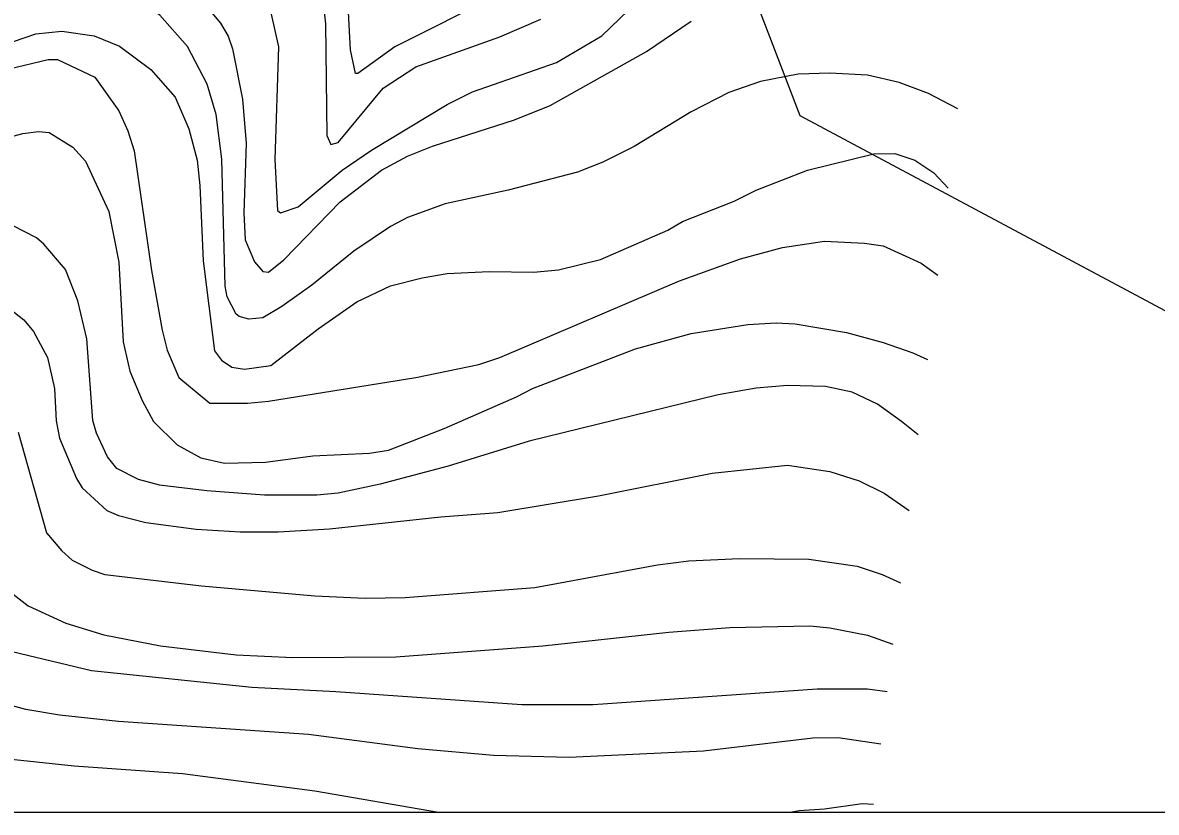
# Model space of a CAD drawing. Extents: x -662620 to -656370, y -1067090 to -1062990.
# Drawn here: x -659319.9 to -659010.6, y -1067089.7 to -1066874.1 of the extents above; entities that cross this region are included whole.
import ezdxf

# ---------------------------------------------------------------- set-up
doc = ezdxf.new("R2010")
doc.units = 0
for name, color, linetype in [('Ochr__pás__vod__zdroje_II__stupně', 7, 'Continuous'), ('ram', 7, 'Continuous'), ('VRSTEVNICE_ZDŮRAZNĚNÁ', 7, 'Continuous'), ('VRSTEVNICE_ZÁKLADNÍ', 7, 'Continuous')]:
    doc.layers.add(name, color=color, linetype=linetype)

msp = doc.modelspace()

# ---------------------------------------------------------------- linework, layer by layer
at = {"layer": 'Ochr__pás__vod__zdroje_II__stupně'}
msp.add_lwpolyline([(-658992.23, -1066961.32), (-659107.84, -1066899.54), (-659122.52, -1066861.01), (-659114.03, -1066834.45), (-659101.82, -1066789.27), (-659090.83, -1066757.51), (-659079.54, -1066704.27), (-659055.18, -1066589.41)], dxfattribs=at)
at = {"layer": 'ram'}
msp.add_lwpolyline([(-662620.02, -1067089.66), (-662620.02, -1062989.66), (-656370.02, -1062989.66), (-656370.02, -1067089.66), (-662620.02, -1067089.66)], dxfattribs=at)
at = {"layer": 'VRSTEVNICE_ZDŮRAZNĚNÁ'}
for points in [[(-659238.49, -1066863.76), (-659237.35, -1066874.37), (-659236.92, -1066904.89), (-659235.91, -1066907.33), (-659233.91, -1066906.75), (-659221.58, -1066891.99), (-659212.7, -1066886.12), (-659189.77, -1066877.95), (-659178.59, -1066873.08)], [(-659323.62, -1066886.69), (-659313.02, -1066884.11), (-659310.44, -1066884.11), (-659300.26, -1066888.98), (-659293.67, -1066898.16), (-659291.23, -1066903.6), (-659289.52, -1066909.05), (-659284.79, -1066941.72), (-659281.92, -1066958.06), (-659280.49, -1066963.51), (-659277.33, -1066970.96), (-659268.88, -1066977.98), (-659258.56, -1066977.98), (-659252.83, -1066977.41), (-659212.7, -1066970.96), (-659195.5, -1066967.38), (-659189.77, -1066965.51), (-659140.75, -1066944.59), (-659124.13, -1066938.57), (-659112.66, -1066935.42), (-659101.2, -1066933.7), (-659090.31, -1066934.27), (-659085.15, -1066934.99), (-659074.83, -1066939.72), (-659070.29, -1066942.99)], [(-659327.21, -1067026.57), (-659318.46, -1067033.3), (-659308.15, -1067038.03), (-659297.83, -1067041.19), (-659282.35, -1067044.2), (-659261.71, -1067046.63), (-659246.23, -1067047.35), (-659218.14, -1067047.21), (-659178.02, -1067044.2), (-659143.62, -1067040.47), (-659126.99, -1067039.18), (-659105.21, -1067038.75), (-659099.76, -1067039.32), (-659089.45, -1067041.33), (-659082.51, -1067043.71)]]:
    msp.add_lwpolyline(points, dxfattribs=at)
at = {"layer": 'VRSTEVNICE_ZÁKLADNÍ'}
for points in [[(-659252.11, -1066871.79), (-659250.1, -1066880.67), (-659251.15, -1066911.4), (-659250.41, -1066925.38), (-659249.6, -1066925.97), (-659244.8, -1066924.38), (-659232.76, -1066914.35), (-659224.74, -1066908.9), (-659204.1, -1066896.44), (-659197.22, -1066893), (-659174.29, -1066884.97), (-659161.96, -1066877.66), (-659137.89, -1066854.44), (-659129.14, -1066847.99), (-659116.39, -1066840.83), (-659109.22, -1066836.24), (-659102.06, -1066832.95), (-659092.03, -1066831.37), (-659080.85, -1066832.09), (-659077.41, -1066833.09), (-659070.53, -1066836.24), (-659058.3, -1066844.17)], [(-659252.11, -1066871.79), (-659250.1, -1066880.67), (-659251.15, -1066911.4), (-659250.41, -1066925.38), (-659249.6, -1066925.97), (-659244.8, -1066924.38), (-659232.76, -1066914.35), (-659224.74, -1066908.9), (-659204.1, -1066896.44), (-659197.22, -1066893), (-659174.29, -1066884.97), (-659161.96, -1066877.66), (-659137.89, -1066854.44), (-659129.14, -1066847.99), (-659116.39, -1066840.83), (-659109.22, -1066836.24), (-659102.06, -1066832.95), (-659092.03, -1066831.37), (-659080.85, -1066832.09), (-659077.41, -1066833.09), (-659070.53, -1066836.24), (-659058.3, -1066844.17)], [(-659190.34, -1066866.48), (-659218.43, -1066880.67), (-659228.46, -1066887.98), (-659229.18, -1066887.98), (-659230.47, -1066881.53), (-659231.61, -1066860.89)], [(-659190.34, -1066866.48), (-659218.43, -1066880.67), (-659228.46, -1066887.98), (-659229.18, -1066887.98), (-659230.47, -1066881.53), (-659231.61, -1066860.89)], [(-659187.47, -1066919.8), (-659204.67, -1066923.52), (-659214.99, -1066927.25), (-659219.58, -1066929.69), (-659229.61, -1066936.42), (-659241.07, -1066945.74), (-659249.24, -1066951.61), (-659254.45, -1066954.66), (-659258.27, -1066955.05), (-659260.85, -1066954.34), (-659261.71, -1066953.62), (-659264.15, -1066948.89), (-659264.72, -1066946.02), (-659265.58, -1066911.33), (-659267.17, -1066899.16), (-659269.63, -1066890.86), (-659275, -1066880.63), (-659282.49, -1066872.07), (-659291.23, -1066865.77), (-659298.11, -1066863.76), (-659305.28, -1066862.9), (-659312.45, -1066863.62), (-659321.05, -1066865.62)], [(-659187.47, -1066919.8), (-659204.67, -1066923.52), (-659214.99, -1066927.25), (-659219.58, -1066929.69), (-659229.61, -1066936.42), (-659241.07, -1066945.74), (-659249.24, -1066951.61), (-659254.45, -1066954.66), (-659258.27, -1066955.05), (-659260.85, -1066954.34), (-659261.71, -1066953.62), (-659264.15, -1066948.89), (-659264.72, -1066946.02), (-659265.58, -1066911.33), (-659267.17, -1066899.16), (-659269.63, -1066890.86), (-659275, -1066880.63), (-659282.49, -1066872.07), (-659291.23, -1066865.77), (-659298.11, -1066863.76), (-659305.28, -1066862.9), (-659312.45, -1066863.62), (-659321.05, -1066865.62)], [(-659272.6, -1066866.2), (-659266.01, -1066874.22), (-659263.86, -1066877.8), (-659262.72, -1066881.24), (-659259.99, -1066895), (-659258.99, -1066907.04), (-659259.56, -1066925.96), (-659259.28, -1066933.41), (-659256.66, -1066939.41), (-659254.4, -1066942.01), (-659252.83, -1066942.15), (-659248.67, -1066938.86), (-659233.34, -1066922.95), (-659222.01, -1066914.35), (-659214.99, -1066910.48), (-659208.11, -1066907.76), (-659185.75, -1066900.59), (-659176.01, -1066896.72), (-659149.78, -1066881.96), (-659137.6, -1066873.65)], [(-659272.6, -1066866.2), (-659266.01, -1066874.22), (-659263.86, -1066877.8), (-659262.72, -1066881.24), (-659259.99, -1066895), (-659258.99, -1066907.04), (-659259.56, -1066925.96), (-659259.28, -1066933.41), (-659256.66, -1066939.41), (-659254.4, -1066942.01), (-659252.83, -1066942.15), (-659248.67, -1066938.86), (-659233.34, -1066922.95), (-659222.01, -1066914.35), (-659214.99, -1066910.48), (-659208.11, -1066907.76), (-659185.75, -1066900.59), (-659176.01, -1066896.72), (-659149.78, -1066881.96), (-659137.6, -1066873.65)], [(-659322.48, -1066879.24), (-659316.32, -1066877.09), (-659309.29, -1066876.37), (-659300.41, -1066877.66), (-659293.53, -1066880.53), (-659284.93, -1066886.83), (-659278.34, -1066894.43), (-659274.61, -1066903.03), (-659272.32, -1066911.63), (-659271.6, -1066918.51), (-659270.74, -1066939.14), (-659267.59, -1066963.65), (-659265.73, -1066966.23), (-659262.86, -1066968.09), (-659259.42, -1066968.67), (-659252.25, -1066967.66), (-659239.35, -1066957.63), (-659228.75, -1066950.32), (-659219.58, -1066945.88), (-659210.98, -1066943.73), (-659204.1, -1066942.58), (-659192.63, -1066942.01), (-659180.6, -1066942.15), (-659173.72, -1066941.58), (-659162.25, -1066938.71), (-659143.91, -1066930.69), (-659139.89, -1066928.4), (-659125.85, -1066922.81), (-659119.83, -1066919.8), (-659105.78, -1066914.35), (-659087.73, -1066909.91), (-659081.99, -1066909.76), (-659076.55, -1066911.63), (-659071.39, -1066915.07), (-659067.41, -1066919.26)], [(-659322.48, -1066879.24), (-659316.32, -1066877.09), (-659309.29, -1066876.37), (-659300.41, -1066877.66), (-659293.53, -1066880.53), (-659284.93, -1066886.83), (-659278.34, -1066894.43), (-659274.61, -1066903.03), (-659272.32, -1066911.63), (-659271.6, -1066918.51), (-659270.74, -1066939.14), (-659267.59, -1066963.65), (-659265.73, -1066966.23), (-659262.86, -1066968.09), (-659259.42, -1066968.67), (-659252.25, -1066967.66), (-659239.35, -1066957.63), (-659228.75, -1066950.32), (-659219.58, -1066945.88), (-659210.98, -1066943.73), (-659204.1, -1066942.58), (-659192.63, -1066942.01), (-659180.6, -1066942.15), (-659173.72, -1066941.58), (-659162.25, -1066938.71), (-659143.91, -1066930.69), (-659139.89, -1066928.4), (-659125.85, -1066922.81), (-659119.83, -1066919.8), (-659105.78, -1066914.35), (-659087.73, -1066909.91), (-659081.99, -1066909.76), (-659076.55, -1066911.63), (-659071.39, -1066915.07), (-659067.41, -1066919.26)], [(-659064.79, -1066897.61), (-659072.82, -1066893.43), (-659080.85, -1066890.42), (-659089.45, -1066888.41), (-659099.76, -1066887.84), (-659108.36, -1066888.12), (-659118.68, -1066890.13), (-659127.28, -1066893.14), (-659137.6, -1066898.44), (-659153.08, -1066907.9), (-659161.68, -1066912.2), (-659168.56, -1066914.92), (-659187.47, -1066919.8)], [(-659064.79, -1066897.61), (-659072.82, -1066893.43), (-659080.85, -1066890.42), (-659089.45, -1066888.41), (-659099.76, -1066887.84), (-659108.36, -1066888.12), (-659118.68, -1066890.13), (-659127.28, -1066893.14), (-659137.6, -1066898.44), (-659153.08, -1066907.9), (-659161.68, -1066912.2), (-659168.56, -1066914.92), (-659187.47, -1066919.8)], [(-659325.63, -1066905.89), (-659319.9, -1066904.32), (-659315.6, -1066903.75), (-659312.73, -1066904.03), (-659306.28, -1066908.04), (-659302.84, -1066911.91), (-659296.39, -1066925.67), (-659293.67, -1066939.43), (-659292.53, -1066961.22), (-659290.66, -1066969.24), (-659287.36, -1066977.27), (-659284.21, -1066983), (-659277.76, -1066989.31), (-659271.31, -1066992.89), (-659264.86, -1066994.32), (-659253.69, -1066994.03), (-659240.79, -1066992.31), (-659225.31, -1066991.6), (-659220.15, -1066990.74), (-659204.96, -1066984.86), (-659185.18, -1066976.26), (-659180.88, -1066973.97), (-659152.79, -1066963.08), (-659137.6, -1066958.92), (-659122.12, -1066956.49), (-659114.38, -1066956.06), (-659109.22, -1066956.34), (-659095.18, -1066958.64), (-659085.15, -1066961.36), (-659077.12, -1066964.22), (-659073.09, -1066966.05)], [(-659325.63, -1066905.89), (-659319.9, -1066904.32), (-659315.6, -1066903.75), (-659312.73, -1066904.03), (-659306.28, -1066908.04), (-659302.84, -1066911.91), (-659296.39, -1066925.67), (-659293.67, -1066939.43), (-659292.53, -1066961.22), (-659290.66, -1066969.24), (-659287.36, -1066977.27), (-659284.21, -1066983), (-659277.76, -1066989.31), (-659271.31, -1066992.89), (-659264.86, -1066994.32), (-659253.69, -1066994.03), (-659240.79, -1066992.31), (-659225.31, -1066991.6), (-659220.15, -1066990.74), (-659204.96, -1066984.86), (-659185.18, -1066976.26), (-659180.88, -1066973.97), (-659152.79, -1066963.08), (-659137.6, -1066958.92), (-659122.12, -1066956.49), (-659114.38, -1066956.06), (-659109.22, -1066956.34), (-659095.18, -1066958.64), (-659085.15, -1066961.36), (-659077.12, -1066964.22), (-659073.09, -1066966.05)], [(-659080.13, -1066983), (-659086.72, -1066978.27), (-659093.6, -1066974.97), (-659100.91, -1066973.4), (-659111.23, -1066973.11), (-659119.83, -1066973.83), (-659130.15, -1066975.69), (-659181.74, -1066988.3), (-659203.81, -1066995.18), (-659222.44, -1067000.05), (-659233.91, -1067002.49), (-659239.64, -1067003.06), (-659253.97, -1067003.06), (-659269.74, -1067001.92), (-659282.64, -1067000.34), (-659288.37, -1066998.76), (-659294.24, -1066995.75), (-659296.82, -1066992.6), (-659299.83, -1066986.15), (-659300.84, -1066982.71), (-659302.41, -1066960.36), (-659304.85, -1066950.04), (-659308.29, -1066941.44), (-659314.17, -1066934.56), (-659316.17, -1066932.84), (-659325.92, -1066927.82)], [(-659080.13, -1066983), (-659086.72, -1066978.27), (-659093.6, -1066974.97), (-659100.91, -1066973.4), (-659111.23, -1066973.11), (-659119.83, -1066973.83), (-659130.15, -1066975.69), (-659181.74, -1066988.3), (-659203.81, -1066995.18), (-659222.44, -1067000.05), (-659233.91, -1067002.49), (-659239.64, -1067003.06), (-659253.97, -1067003.06), (-659269.74, -1067001.92), (-659282.64, -1067000.34), (-659288.37, -1066998.76), (-659294.24, -1066995.75), (-659296.82, -1066992.6), (-659299.83, -1066986.15), (-659300.84, -1066982.71), (-659302.41, -1066960.36), (-659304.85, -1066950.04), (-659308.29, -1066941.44), (-659314.17, -1066934.56), (-659316.17, -1066932.84), (-659325.92, -1066927.82)], [(-659327.35, -1066949.18), (-659319.61, -1066955.2), (-659317.03, -1066958.35), (-659313.16, -1066965.51), (-659311.3, -1066973.97), (-659310.81, -1066982.76), (-659309.91, -1066987.48), (-659305.28, -1066998.48), (-659303.7, -1067001.06), (-659296.97, -1067007.22), (-659293.81, -1067008.65), (-659286.36, -1067010.52), (-659272.6, -1067012.38), (-659260.57, -1067013.1), (-659250.25, -1067013.1), (-659236.2, -1067012.24), (-659205.82, -1067008.94), (-659190.34, -1067007.79), (-659162.82, -1067003.21), (-659131.87, -1066997.04), (-659111.23, -1066994.89), (-659099.76, -1066996.61), (-659091.74, -1066999.19), (-659084.86, -1067002.49), (-659078.08, -1067007.21)], [(-659327.35, -1066949.18), (-659319.61, -1066955.2), (-659317.03, -1066958.35), (-659313.16, -1066965.51), (-659311.3, -1066973.97), (-659310.81, -1066982.76), (-659309.91, -1066987.48), (-659305.28, -1066998.48), (-659303.7, -1067001.06), (-659296.97, -1067007.22), (-659293.81, -1067008.65), (-659286.36, -1067010.52), (-659272.6, -1067012.38), (-659260.57, -1067013.1), (-659250.25, -1067013.1), (-659236.2, -1067012.24), (-659205.82, -1067008.94), (-659190.34, -1067007.79), (-659162.82, -1067003.21), (-659131.87, -1066997.04), (-659111.23, -1066994.89), (-659099.76, -1066996.61), (-659091.74, -1066999.19), (-659084.86, -1067002.49), (-659078.08, -1067007.21)], [(-659206.5, -1067089.66), (-659240.21, -1067083.89), (-659276.33, -1067079.16), (-659305.85, -1067077.01), (-659322.19, -1067075.3), (-659337.67, -1067071.86), (-659354.87, -1067066.27), (-659362.32, -1067062.97), (-659372.64, -1067057.24), (-659381.95, -1067049.93), (-659391.7, -1067043.19), (-659395.86, -1067041.47), (-659409.61, -1067038.46), (-659419.93, -1067034.45), (-659428.68, -1067028), (-659436.56, -1067021.26), (-659443.58, -1067013.67), (-659451.46, -1067003.64), (-659464.89, -1066981.62)], [(-659206.5, -1067089.66), (-659240.21, -1067083.89), (-659276.33, -1067079.16), (-659305.85, -1067077.01), (-659322.19, -1067075.3), (-659337.67, -1067071.86), (-659354.87, -1067066.27), (-659362.32, -1067062.97), (-659372.64, -1067057.24), (-659381.95, -1067049.93), (-659391.7, -1067043.19), (-659395.86, -1067041.47), (-659409.61, -1067038.46), (-659419.93, -1067034.45), (-659428.68, -1067028), (-659436.56, -1067021.26), (-659443.58, -1067013.67), (-659451.46, -1067003.64), (-659464.89, -1066981.62)], [(-659075.59, -1066986.64), (-659080.13, -1066983)], [(-659075.59, -1066986.64), (-659080.13, -1066983)], [(-659321.19, -1066985.87), (-659313.45, -1067013.38), (-659309.29, -1067018.26), (-659306.43, -1067020.83), (-659300.98, -1067023.56), (-659297.54, -1067024.7), (-659271.17, -1067027.86), (-659240.21, -1067030.58)], [(-659321.19, -1066985.87), (-659313.45, -1067013.38), (-659309.29, -1067018.26), (-659306.43, -1067020.83), (-659300.98, -1067023.56), (-659297.54, -1067024.7), (-659271.17, -1067027.86), (-659240.21, -1067030.58)], [(-659085.83, -1067071.06), (-659097.47, -1067069.28), (-659104.35, -1067069.42), (-659134.16, -1067073), (-659170.85, -1067074.72), (-659191.49, -1067074.15), (-659212.12, -1067072.29), (-659241.93, -1067068.42), (-659293.82, -1067064.83), (-659309.87, -1067063.11), (-659319.04, -1067061.54), (-659328.21, -1067059.1), (-659344.26, -1067053.37), (-659359.45, -1067046.06), (-659369.77, -1067040.04), (-659376.51, -1067035.31), (-659384.1, -1067029), (-659395.28, -1067016.68), (-659402.74, -1067015.68), (-659409.61, -1067013.96), (-659417.07, -1067010.23), (-659421.65, -1067006.22), (-659425.81, -1067001.06), (-659428.53, -1066995.9)], [(-659085.83, -1067071.06), (-659097.47, -1067069.28), (-659104.35, -1067069.42), (-659134.16, -1067073), (-659170.85, -1067074.72), (-659191.49, -1067074.15), (-659212.12, -1067072.29), (-659241.93, -1067068.42), (-659293.82, -1067064.83), (-659309.87, -1067063.11), (-659319.04, -1067061.54), (-659328.21, -1067059.1), (-659344.26, -1067053.37), (-659359.45, -1067046.06), (-659369.77, -1067040.04), (-659376.51, -1067035.31), (-659384.1, -1067029), (-659395.28, -1067016.68), (-659402.74, -1067015.68), (-659409.61, -1067013.96), (-659417.07, -1067010.23), (-659421.65, -1067006.22), (-659425.81, -1067001.06), (-659428.53, -1066995.9)], [(-659394.58, -1066996.34), (-659392.39, -1067001.43), (-659390.38, -1067003.24), (-659384.1, -1067006.07), (-659369.49, -1067010.8), (-659362.61, -1067015.39), (-659360.03, -1067017.83), (-659349.57, -1067031.44), (-659342.11, -1067038.18), (-659333.66, -1067042.33), (-659325.06, -1067045.2), (-659301.12, -1067050.93), (-659257.41, -1067055.52), (-659234.48, -1067056.66), (-659183.75, -1067060.25), (-659164.26, -1067060.25), (-659103.2, -1067055.95), (-659089.45, -1067055.95), (-659084.08, -1067056.66)], [(-659394.58, -1066996.34), (-659392.39, -1067001.43), (-659390.38, -1067003.24), (-659384.1, -1067006.07), (-659369.49, -1067010.8), (-659362.61, -1067015.39), (-659360.03, -1067017.83), (-659349.57, -1067031.44), (-659342.11, -1067038.18), (-659333.66, -1067042.33), (-659325.06, -1067045.2), (-659301.12, -1067050.93), (-659257.41, -1067055.52), (-659234.48, -1067056.66), (-659183.75, -1067060.25), (-659164.26, -1067060.25), (-659103.2, -1067055.95), (-659089.45, -1067055.95), (-659084.08, -1067056.66)], [(-659240.21, -1067030.58), (-659226.46, -1067031.15), (-659215.56, -1067031.01), (-659180.17, -1067028.29), (-659146.77, -1067022.12), (-659138.17, -1067020.98), (-659124.41, -1067020.4), (-659105.5, -1067020.55), (-659092.31, -1067022.41), (-659085.43, -1067024.7), (-659080.48, -1067026.99)], [(-659240.21, -1067030.58), (-659226.46, -1067031.15), (-659215.56, -1067031.01), (-659180.17, -1067028.29), (-659146.77, -1067022.12), (-659138.17, -1067020.98), (-659124.41, -1067020.4), (-659105.5, -1067020.55), (-659092.31, -1067022.41), (-659085.43, -1067024.7), (-659080.48, -1067026.99)], [(-659087.82, -1067087.5), (-659090.88, -1067087.33), (-659101.2, -1067088.77), (-659108.08, -1067089.2), (-659110.58, -1067089.66)], [(-659087.82, -1067087.5), (-659090.88, -1067087.33), (-659101.2, -1067088.77), (-659108.08, -1067089.2), (-659110.58, -1067089.66)]]:
    msp.add_lwpolyline(points, dxfattribs=at)

doc.saveas('drawing.dxf')
